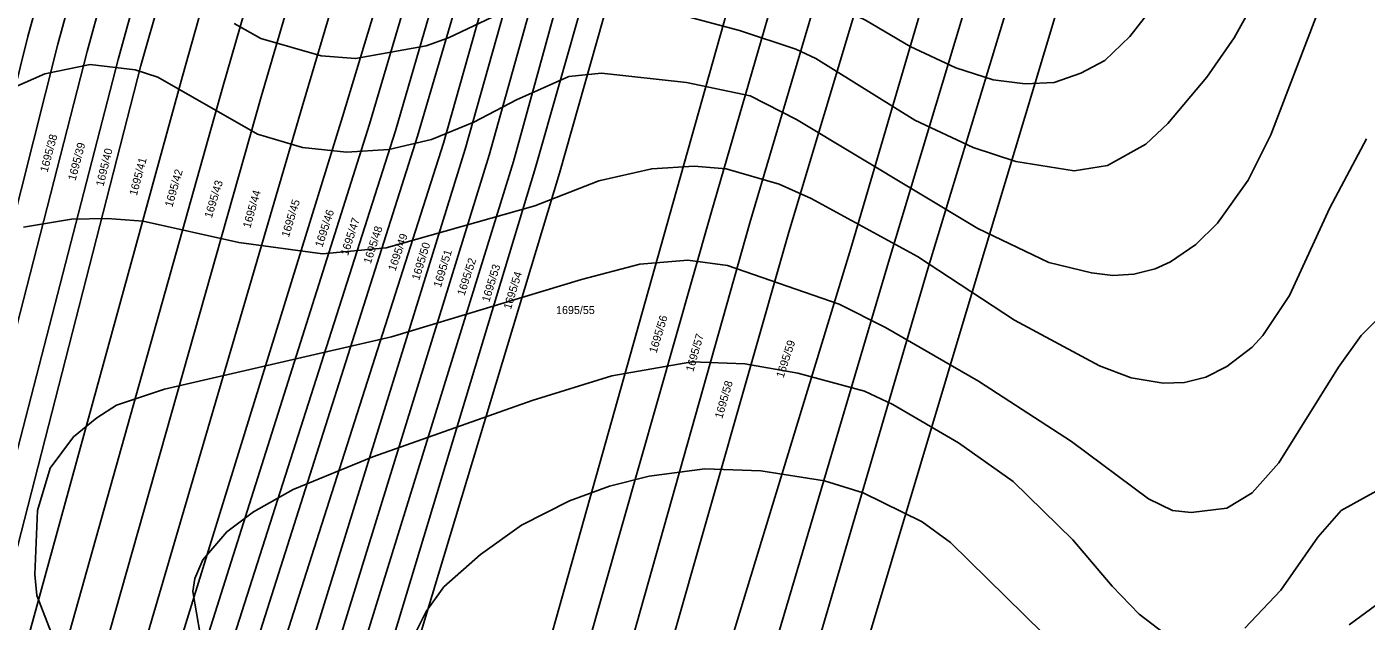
# Model space of a CAD drawing. Extents: x -555860 to -552701, y -1187050 to -1182291.
# Drawn here: x -553903.7 to -553619.1, y -1183764 to -1183637.7 of the extents above; entities that cross this region are included whole.
import ezdxf

# ---------------------------------------------------------------- set-up
doc = ezdxf.new("R2010")
doc.units = 0
for name, color, linetype in [('LEG_2b', 7, 'Continuous'), ('Level 40', 7, 'Continuous'), ('Level 41', 7, 'Continuous'), ('navrh_BV', 7, 'Continuous')]:
    doc.layers.add(name, color=color, linetype=linetype)

msp = doc.modelspace()

# ---------------------------------------------------------------- linework, layer by layer
at = {"layer": 'Level 40'}
for points in [[(-553799.65, -1183653.19), (-553788.5, -1183648.25), (-553781.58, -1183647.54), (-553763.52, -1183649.52), (-553749.97, -1183652.34), (-553740.1, -1183657.42), (-553701.57, -1183680.56), (-553686.47, -1183687.76), (-553677.44, -1183690.02), (-553672.93, -1183690.58), (-553668.41, -1183690.3), (-553663.89, -1183689.17), (-553660.65, -1183687.62), (-553655.29, -1183683.95), (-553650.63, -1183679.43), (-553644.14, -1183670.26), (-553639.34, -1183660.66), (-553629.74, -1183635.69), (-553627.01, -1183631.64), (-553624.52, -1183629.34), (-553621.54, -1183628.15), (-553618.45, -1183628.21)], [(-553923.83, -1183658.26), (-553899.84, -1183647.68), (-553890.24, -1183645.71), (-553880.65, -1183646.83), (-553875.85, -1183648.39), (-553854.68, -1183660.52), (-553845.09, -1183663.34), (-553835.77, -1183664.33), (-553826.74, -1183663.77), (-553817.71, -1183661.65), (-553808.68, -1183657.98), (-553799.65, -1183653.19)]]:
    msp.add_lwpolyline(points, dxfattribs=at)
at = {"layer": 'Level 41'}
for points in [[(-553698.33, -1183648.95), (-553691.55, -1183649.8), (-553685.34, -1183649.52), (-553679.7, -1183647.54), (-553674.62, -1183644.86), (-553669.26, -1183639.78), (-553663.19, -1183631.88), (-553647.1, -1183602.53), (-553642.02, -1183594.06), (-553638.21, -1183588.84), (-553633.69, -1183584.18), (-553624.52, -1183579.95), (-553615.07, -1183578.82), (-553610.83, -1183579.1), (-553601.8, -1183581.5), (-553593.9, -1183585.45), (-553587.55, -1183590.11), (-553580.27, -1183596.39), (-553573.55, -1183604.89), (-553568.1, -1183611.36)], [(-553908.02, -1183601.25), (-553889.96, -1183593.92), (-553884.88, -1183593.21), (-553880.93, -1183593.49), (-553877.54, -1183594.48), (-553868.94, -1183600.27), (-553854.83, -1183616.58), (-553850.45, -1183620.59), (-553843.11, -1183624.96), (-553834.36, -1183627.36), (-553823.92, -1183627.78), (-553813.76, -1183625.67), (-553787.23, -1183616.78), (-553782.49, -1183616.21), (-553777.35, -1183616.64), (-553770.3, -1183618.33), (-553741.22, -1183628.63), (-553725.42, -1183636.25), (-553715.96, -1183641.9), (-553706.23, -1183646.41), (-553698.33, -1183648.95)], [(-553632.42, -1183613.53), (-553647.1, -1183640.06), (-553652.89, -1183648.39), (-553661.21, -1183658.27), (-553665.87, -1183662.64), (-553674.05, -1183667.16), (-553681.11, -1183668.28), (-553693.53, -1183666.31), (-553702.56, -1183663.34), (-553714.98, -1183657.56), (-553736, -1183644.44), (-553740.24, -1183642.46), (-553752.23, -1183638.51), (-553766.34, -1183634.7)], [(-553800.78, -1183633.71), (-553814.04, -1183640.06), (-553818.84, -1183641.76), (-553833.8, -1183644.44), (-553841.14, -1183643.87), (-553853.98, -1183640.2), (-553859.62, -1183636.96)], [(-553619.02, -1183661.51), (-553626.78, -1183676.19), (-553635.39, -1183694.81), (-553641.03, -1183703.28), (-553643.29, -1183705.82), (-553648.65, -1183709.91), (-553653.17, -1183712.17), (-553657.68, -1183713.3), (-553662.2, -1183713.44), (-553668.97, -1183712.31), (-553675.75, -1183709.77), (-553693.81, -1183700.03), (-553714.41, -1183686.49), (-553736.99, -1183674.21), (-553743.77, -1183671.11), (-553755.05, -1183667.86), (-553761.83, -1183667.3), (-553770.86, -1183667.86), (-553782.15, -1183670.4), (-553795.7, -1183675.76), (-553827.31, -1183684.65), (-553840.85, -1183685.92), (-553858.63, -1183683.53), (-553878.95, -1183679.01), (-553886.57, -1183678.44), (-553894.2, -1183678.59), (-553904.35, -1183680.28)], [(-553874.44, -1183714.71), (-553826.18, -1183703.56), (-553785.82, -1183691.43), (-553773.4, -1183688.18), (-553763.24, -1183687.33), (-553754.77, -1183688.46), (-553731.07, -1183696.65), (-553721.19, -1183701.59), (-553701.43, -1183713.02), (-553681.67, -1183725.86), (-553665.3, -1183738), (-553660.22, -1183740.53), (-553656.27, -1183740.96), (-553648.65, -1183740.02), (-553643.29, -1183736.73), (-553637.65, -1183730.38), (-553624.95, -1183710.05), (-553620.15, -1183703.28), (-553617.18, -1183700.32)], [(-553661.92, -1183766.64), (-553667.28, -1183762.55), (-553673.07, -1183756.62), (-553681.39, -1183746.75), (-553694.09, -1183734.33), (-553705.66, -1183726.14), (-553719.63, -1183717.96), (-553725.7, -1183715.14), (-553739.81, -1183711.32), (-553751.1, -1183709.35), (-553762.39, -1183708.93), (-553779.33, -1183711.89), (-553796.26, -1183717.11), (-553830.13, -1183729.11), (-553847.06, -1183736.02), (-553855.53, -1183740.82), (-553861.17, -1183745.05), (-553866.25, -1183750.98), (-553867.95, -1183754.93), (-553868.37, -1183757.75), (-553866.82, -1183766.78)], [(-553897.16, -1183769.89), (-553901.53, -1183758.6), (-553901.96, -1183754.08), (-553901.39, -1183740.53), (-553898.71, -1183731.5), (-553893.77, -1183724.87), (-553888.83, -1183720.78), (-553884.6, -1183718.1), (-553874.44, -1183714.71)], [(-553820.81, -1183765.94), (-553818.84, -1183761.99), (-553815.03, -1183756.76), (-553807.27, -1183749.85), (-553798.52, -1183743.64), (-553788.36, -1183738.42), (-553779.89, -1183735.31), (-553771.42, -1183733.2), (-553759.57, -1183731.65), (-553747.72, -1183732.07), (-553734.17, -1183734.19), (-553725.98, -1183736.73), (-553713.43, -1183742.93), (-553707.36, -1183747.31), (-553683.79, -1183770.45)], [(-553614.22, -1183734.89), (-553624.38, -1183740.53), (-553629.32, -1183746.18), (-553637.22, -1183757.47), (-553644.84, -1183765.51)], [(-553622.69, -1183764.81), (-553615.77, -1183759.73)]]:
    msp.add_lwpolyline(points, dxfattribs=at)
at = {"layer": 'navrh_BV'}
for p, q in [((-553903.43, -1183639.77), (-553872, -1183524.58)), ((-553865.43, -1183525.75), (-553897.06, -1183641.37)), ((-553890.85, -1183642.92), (-553858.93, -1183526.99)), ((-553852.21, -1183528.28), (-553884.29, -1183644.65)), ((-553879.42, -1183645.91), (-553846.35, -1183529.35)), ((-553837.46, -1183530.99), (-553870.6, -1183648.2)), ((-553862, -1183650.44), (-553828.31, -1183532.6)), ((-553819.21, -1183534.35), (-553853.86, -1183652.55)), ((-553845.18, -1183654.73), (-553810.01, -1183536.04)), ((-553800.63, -1183537.97), (-553836.6, -1183656.85)), ((-553830.82, -1183658.37), (-553795.58, -1183538.8)), ((-553790.49, -1183539.76), (-553825.32, -1183659.78)), ((-553820.63, -1183660.92), (-553785.3, -1183540.67)), ((-553780.98, -1183541.38), (-553815.13, -1183662.44)), ((-553810.5, -1183663.72), (-553776.27, -1183542.28)), ((-553771.34, -1183543.2), (-553805.42, -1183664.97)), ((-553800.28, -1183666.31), (-553766.62, -1183544.09)), ((-553760.7, -1183545.11), (-553795.55, -1183667.62)), ((-553790.5, -1183668.78), (-553755.59, -1183546.05)), ((-553731.23, -1183550.53), (-553766.33, -1183675.06)), ((-553758.25, -1183677.22), (-553722.05, -1183552.32)), ((-553712.93, -1183553.9), (-553750, -1183679.37)), ((-553741.75, -1183681.36), (-553703.93, -1183555.55)), ((-553691.34, -1183557.87), (-553728.56, -1183684.81)), ((-553720.34, -1183686.98), (-553682.05, -1183559.61)), ((-553673.37, -1183561.23), (-553712.18, -1183689.17)), ((-553685.19, -1183635.69), (-553702.13, -1183691.97)), ((-553933.37, -1183759.7), (-553903.43, -1183639.77)), ((-553897.06, -1183641.37), (-553927.3, -1183761.07)), ((-553921.51, -1183762.38), (-553890.85, -1183642.92)), ((-553884.29, -1183644.65), (-553915.07, -1183763.83)), ((-553910.08, -1183765.1), (-553879.42, -1183645.91)), ((-553870.6, -1183648.2), (-553903.12, -1183766.52)), ((-553895.17, -1183768.43), (-553862, -1183650.44)), ((-553853.86, -1183652.55), (-553887.2, -1183770.11)), ((-553879.49, -1183771.9), (-553845.18, -1183654.73)), ((-553836.6, -1183656.85), (-553872.66, -1183773.57)), ((-553867.58, -1183774.59), (-553830.82, -1183658.37)), ((-553825.32, -1183659.78), (-553862.38, -1183775.74)), ((-553857.51, -1183776.88), (-553820.63, -1183660.92)), ((-553815.13, -1183662.44), (-553852.06, -1183778.12)), ((-553846.37, -1183779.37), (-553810.5, -1183663.72)), ((-553805.42, -1183664.97), (-553841.12, -1183780.5)), ((-553835.94, -1183781.74), (-553800.28, -1183666.31)), ((-553795.55, -1183667.62), (-553830.43, -1183782.91)), ((-553825.24, -1183784.13), (-553790.5, -1183668.78)), ((-553766.33, -1183675.06), (-553798.72, -1183790.06)), ((-553790.94, -1183791.82), (-553758.25, -1183677.22)), ((-553750, -1183679.37), (-553782.3, -1183793.76)), ((-553774.37, -1183795.5), (-553741.75, -1183681.36)), ((-553728.56, -1183684.81), (-553763.14, -1183798.01)), ((-553753.87, -1183800.17), (-553720.34, -1183686.98)), ((-553712.18, -1183689.17), (-553745.39, -1183802.09)), ((-553702.13, -1183691.97), (-553735.73, -1183804.13))]:
    msp.add_line(p, q, dxfattribs=at)

# ---------------------------------------------------------------- texts
at = {"layer": 'LEG_2b'}
for s, rotation, p in [('1695/38', 75, (-553899.28, -1183668.73)), ('1695/39', 75, (-553893.34, -1183670.51)), ('1695/40', 76, (-553887.4, -1183671.74)), ('1695/41', 75, (-553880.3, -1183673.7)), ('1695/42', 74, (-553872.76, -1183676.15)), ('1695/43', 73, (-553864.37, -1183678.48)), ('1695/44', 74, (-553856.19, -1183680.61)), ('1695/45', 73, (-553848, -1183682.56)), ('1695/46', 72, (-553840.88, -1183684.7)), ('1695/47', 72, (-553835.43, -1183686.45)), ('1695/48', 72, (-553830.59, -1183688.2)), ('1695/49', 71, (-553825.36, -1183689.76)), ('1695/50', 73, (-553820.31, -1183691.68)), ('1695/51', 73, (-553815.7, -1183693.23)), ('1695/52', 72, (-553810.68, -1183694.99)), ('1695/53', 73, (-553805.42, -1183696.34)), ('1695/54', 73, (-553800.81, -1183697.89)), ('1695/56', 73, (-553769.88, -1183707.18)), ('1695/57', 74, (-553762.06, -1183711.12)), ('1695/59', 72, (-553742.89, -1183712.45)), ('1695/58', 74, (-553755.9, -1183721.1))]:
    msp.add_text(s, height=1.7, rotation=rotation, dxfattribs=at).set_placement(p)
msp.add_text('1695/55', height=1.7, dxfattribs=at).set_placement((-553791.21, -1183698.75))

doc.saveas('drawing.dxf')
